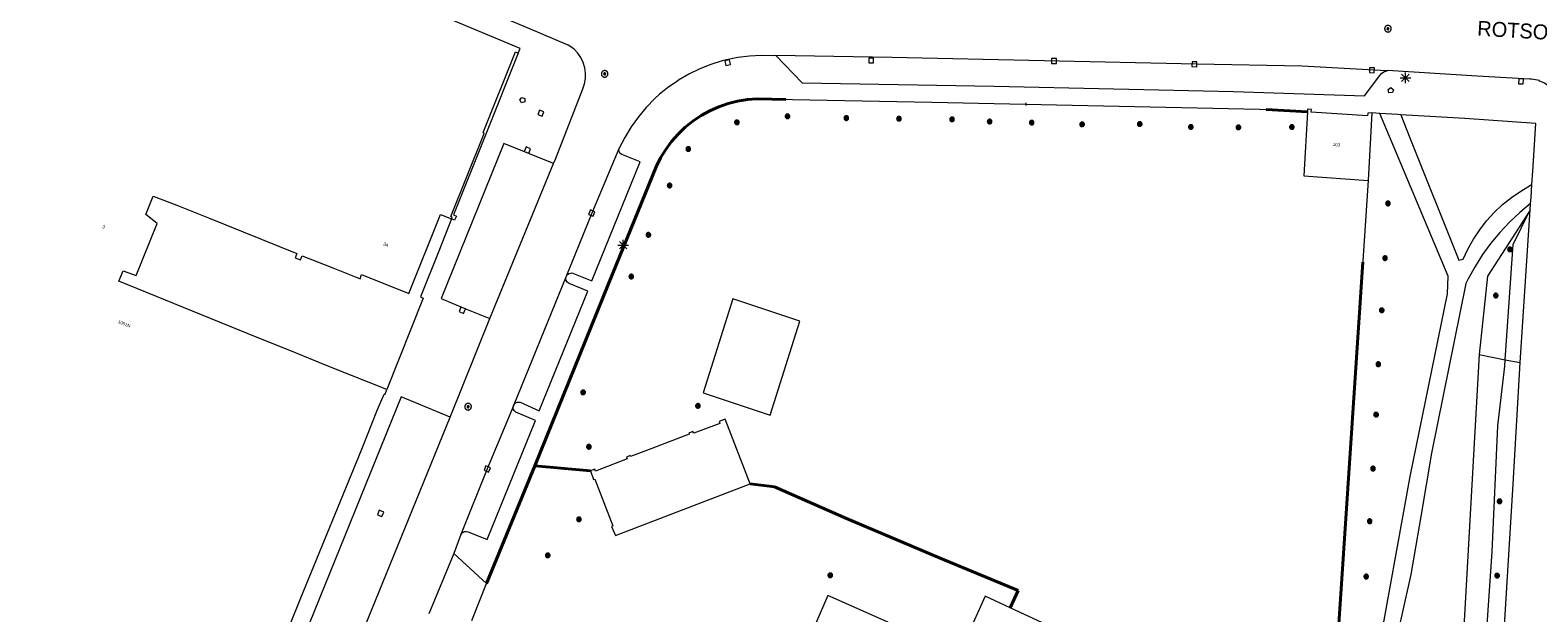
# Model space of a CAD drawing. Header units: metres. Extents: x 135779 to 137489, y 452643 to 455118.
# Tile 277 of 489: x 136738 to 136879, y 454061 to 454115. Entities that reach past the tile are written whole.
import ezdxf
from ezdxf.enums import TextEntityAlignment as Align

# ---------------------------------------------------------------- set-up
doc = ezdxf.new("R2010")
doc.units = ezdxf.units.M
doc.linetypes.add('DGN_Style_4', pattern=[89.853097, 44.898487, -22.449243, 0.056123, -22.449243])
for name, color, linetype, lineweight in [('KTop_BTD_Groenvoorziening', 62, 'Continuous', 13), ('KTop_BTD_Groenvoorziening_gras- en kruidachtigen', 62, 'Continuous', 13), ('KTop_NAR_Huisnummer (t)', 7, 'Continuous', 13), ('KTop_ORL_Weg_Straatnaam (t)', 7, 'Continuous', 13), ('KTop_PAL_Lichtmast', 40, 'Continuous', 13), ('KTop_PND_Grondvlaksituatie van BAG-pand [tachy]', 1, 'Continuous', 13), ('KTop_PUT_Brandkraan of -put', 1, 'Continuous', 13), ('KTop_PUT_Inspectie- of rioolput', 15, 'Continuous', 13), ('KTop_PUT_Kolk', 15, 'Continuous', 13), ('KTop_SHD_Hek (l)', 15, 'DGN_Style_4', 40), ('KTop_VGO_Boom', 92, 'Continuous', 13), ('KTop_WGD_Rijbaan_Lokale weg', 251, 'Continuous', 13), ('KTop_WGD_Rijbaan_Lokale weg_toerit', 251, 'Continuous', 13), ('KTop_WGD_Voetpad', 251, 'Continuous', 13)]:
    doc.layers.add(name, color=color, linetype=linetype, lineweight=lineweight)
doc.styles.add('Style-ROVU', font='ROVU.shx')

# ---------------------------------------------------------------- blocks, each defined once
blk = doc.blocks.new('PAL_Lichtmast')
at = {"layer": 'KTop_PAL_Lichtmast'}
for p, q in [((-0.35, -0.35), (0.35, 0.35)), ((0.35, -0.35), (-0.35, 0.35)), ((0, -0.5), (0, 0.5)), ((-0.5, 0), (0.5, 0))]:
    blk.add_line(p, q, dxfattribs=at)
blk = doc.blocks.new('PUT_Kolk')
at = {"layer": 'KTop_PUT_Kolk', "flags": 128}
blk.add_lwpolyline([(0.22, -0.23), (0.22, 0.22), (-0.23, 0.22), (-0.23, -0.23), (0.22, -0.23)], dxfattribs=at)
blk = doc.blocks.new('PUT_Brandkraan_of_-put')
at = {"layer": 'KTop_PUT_Brandkraan of -put'}
for p, q in [((-0.25, 0.03), (0, 0.25)), ((-0.16, -0.25), (-0.25, 0.03)), ((0, 0.25), (0.25, 0.03)), ((0.25, 0.03), (0.16, -0.25)), ((0.16, -0.25), (-0.16, -0.25))]:
    blk.add_line(p, q, dxfattribs=at)
blk = doc.blocks.new('PUT_Inspectie-_of_rioolput')
at = {"layer": 'KTop_PUT_Inspectie- of rioolput', "flags": 128}
for points in [[(0.31, 0), (0.31, 0.03), (0.3, 0.06), (0.29, 0.1), (0.28, 0.13), (0.27, 0.15), (0.25, 0.18), (0.23, 0.21), (0.21, 0.23), (0.18, 0.25), (0.15, 0.27), (0.13, 0.28), (0.1, 0.29), (0.06, 0.3), (0.03, 0.31), (0, 0.31), (-0.03, 0.31), (-0.06, 0.3), (-0.1, 0.29), (-0.13, 0.28), (-0.16, 0.27), (-0.18, 0.25), (-0.21, 0.23), (-0.23, 0.21), (-0.25, 0.18), (-0.27, 0.15), (-0.28, 0.13), (-0.29, 0.1), (-0.3, 0.06), (-0.31, 0.03), (-0.31, 0), (-0.31, -0.03), (-0.3, -0.06), (-0.29, -0.1), (-0.28, -0.13), (-0.27, -0.16), (-0.25, -0.18), (-0.23, -0.21), (-0.21, -0.23), (-0.18, -0.25), (-0.15, -0.27), (-0.13, -0.28), (-0.1, -0.29), (-0.06, -0.3), (-0.03, -0.31), (0, -0.31), (0.03, -0.31), (0.06, -0.3), (0.1, -0.29), (0.13, -0.28), (0.15, -0.27), (0.18, -0.25), (0.21, -0.23), (0.23, -0.21), (0.25, -0.18), (0.27, -0.15), (0.28, -0.13), (0.29, -0.1), (0.3, -0.06), (0.31, -0.03), (0.31, 0)], [(0.1, 0), (0.09, 0.01), (0.09, 0.02), (0.09, 0.03), (0.09, 0.04), (0.08, 0.05), (0.08, 0.06), (0.07, 0.06), (0.06, 0.07), (0.06, 0.08), (0.05, 0.08), (0.04, 0.09), (0.03, 0.09), (0.02, 0.09), (0.01, 0.09), (0, 0.09), (-0.01, 0.09), (-0.02, 0.09), (-0.03, 0.09), (-0.04, 0.09), (-0.05, 0.08), (-0.06, 0.08), (-0.06, 0.07), (-0.07, 0.06), (-0.08, 0.06), (-0.08, 0.05), (-0.09, 0.04), (-0.09, 0.03), (-0.09, 0.02), (-0.09, 0.01), (-0.09, 0), (-0.09, -0.01), (-0.09, -0.02), (-0.09, -0.03), (-0.09, -0.04), (-0.08, -0.05), (-0.08, -0.06), (-0.07, -0.06), (-0.06, -0.07), (-0.06, -0.08), (-0.05, -0.08), (-0.04, -0.09), (-0.03, -0.09), (-0.02, -0.09), (-0.01, -0.09), (0, -0.09), (0.01, -0.09), (0.02, -0.09), (0.03, -0.09), (0.04, -0.09), (0.05, -0.08), (0.06, -0.08), (0.06, -0.07), (0.07, -0.06), (0.08, -0.06), (0.08, -0.05), (0.09, -0.04), (0.09, -0.03), (0.09, -0.02), (0.09, -0.01), (0.1, 0)], [(0.04, 0), (0.03, 0), (0.03, 0.01), (0.03, 0.01), (0.03, 0.01), (0.03, 0.02), (0.03, 0.02), (0.03, 0.02), (0.02, 0.03), (0.02, 0.03), (0.02, 0.03), (0.01, 0.03), (0.01, 0.03), (0.01, 0.03), (0, 0.03), (0, 0.03), (0, 0.03), (-0.01, 0.03), (-0.01, 0.03), (-0.01, 0.03), (-0.02, 0.03), (-0.02, 0.03), (-0.02, 0.03), (-0.03, 0.02), (-0.03, 0.02), (-0.03, 0.02), (-0.03, 0.01), (-0.03, 0.01), (-0.03, 0.01), (-0.03, 0), (-0.03, 0), (-0.03, 0), (-0.03, -0.01), (-0.03, -0.01), (-0.03, -0.01), (-0.03, -0.02), (-0.03, -0.02), (-0.03, -0.02), (-0.02, -0.03), (-0.02, -0.03), (-0.02, -0.03), (-0.01, -0.03), (-0.01, -0.03), (-0.01, -0.03), (0, -0.03), (0, -0.03), (0, -0.03), (0.01, -0.03), (0.01, -0.03), (0.01, -0.03), (0.02, -0.03), (0.02, -0.03), (0.02, -0.03), (0.03, -0.02), (0.03, -0.02), (0.03, -0.02), (0.03, -0.01), (0.03, -0.01), (0.03, -0.01), (0.03, 0), (0.04, 0)], [(0.01, 0.02), (0.01, 0.02), (0.01, 0.02), (0, 0.02), (0, 0.02), (0, 0.02), (0, 0.02), (-0.01, 0.02), (-0.01, 0.02), (-0.01, 0.02), (-0.01, 0.02), (-0.01, 0.02), (-0.02, 0.02), (-0.02, 0.01), (-0.02, 0.01), (-0.02, 0.01), (-0.02, 0.01), (-0.02, 0.01), (-0.02, 0), (-0.02, 0), (-0.02, 0), (-0.02, 0), (-0.02, -0.01), (-0.02, -0.01), (-0.02, -0.01), (-0.02, -0.01), (-0.02, -0.01), (-0.02, -0.02), (-0.01, -0.02), (-0.01, -0.02), (-0.01, -0.02), (-0.01, -0.02), (-0.01, -0.02), (0, -0.02), (0, -0.02), (0, -0.02), (0, -0.02), (0.01, -0.02), (0.01, -0.02), (0.01, -0.02), (0.01, -0.02), (0.01, -0.02), (0.02, -0.02), (0.02, -0.01), (0.02, -0.01), (0.02, -0.01), (0.02, -0.01), (0.02, -0.01), (0.02, 0), (0.02, 0), (0.02, 0), (0.02, 0), (0.02, 0.01), (0.02, 0.01), (0.02, 0.01), (0.02, 0.01), (0.02, 0.01), (0.02, 0.02), (0.01, 0.02), (0.01, 0.02), (0.01, 0.02)]]:
    blk.add_lwpolyline(points, dxfattribs=at)
blk = doc.blocks.new('VGO_Boom')
at = {"layer": 'KTop_VGO_Boom', "flags": 128}
for points in [[(0.21, 0), (0.21, 0.02), (0.21, 0.04), (0.2, 0.07), (0.2, 0.09), (0.19, 0.11), (0.17, 0.13), (0.16, 0.14), (0.14, 0.16), (0.13, 0.17), (0.11, 0.19), (0.09, 0.2), (0.07, 0.2), (0.04, 0.21), (0.02, 0.21), (0, 0.21), (-0.02, 0.21), (-0.05, 0.21), (-0.07, 0.2), (-0.09, 0.2), (-0.11, 0.19), (-0.13, 0.17), (-0.14, 0.16), (-0.16, 0.14), (-0.17, 0.13), (-0.19, 0.11), (-0.2, 0.09), (-0.2, 0.07), (-0.21, 0.04), (-0.21, 0.02), (-0.22, 0), (-0.21, -0.02), (-0.21, -0.05), (-0.2, -0.07), (-0.2, -0.09), (-0.19, -0.11), (-0.17, -0.13), (-0.16, -0.14), (-0.14, -0.16), (-0.13, -0.17), (-0.11, -0.19), (-0.09, -0.2), (-0.07, -0.2), (-0.05, -0.21), (-0.02, -0.21), (0, -0.22), (0.02, -0.21), (0.04, -0.21), (0.07, -0.2), (0.09, -0.2), (0.11, -0.19), (0.13, -0.17), (0.14, -0.16), (0.16, -0.14), (0.17, -0.13), (0.19, -0.11), (0.2, -0.09), (0.2, -0.07), (0.21, -0.05), (0.21, -0.02), (0.21, 0)], [(0.15, 0), (0.15, 0.02), (0.15, 0.03), (0.15, 0.05), (0.14, 0.06), (0.13, 0.08), (0.13, 0.09), (0.12, 0.1), (0.1, 0.12), (0.09, 0.13), (0.08, 0.13), (0.06, 0.14), (0.05, 0.15), (0.03, 0.15), (0.02, 0.15), (0, 0.15), (-0.02, 0.15), (-0.03, 0.15), (-0.05, 0.15), (-0.06, 0.14), (-0.08, 0.13), (-0.09, 0.13), (-0.1, 0.12), (-0.12, 0.1), (-0.13, 0.09), (-0.13, 0.08), (-0.14, 0.06), (-0.15, 0.05), (-0.15, 0.03), (-0.15, 0.02), (-0.16, 0), (-0.15, -0.02), (-0.15, -0.03), (-0.15, -0.05), (-0.14, -0.06), (-0.13, -0.08), (-0.13, -0.09), (-0.12, -0.1), (-0.1, -0.12), (-0.09, -0.13), (-0.08, -0.13), (-0.06, -0.14), (-0.05, -0.15), (-0.03, -0.15), (-0.02, -0.15), (0, -0.16), (0.02, -0.15), (0.03, -0.15), (0.05, -0.15), (0.06, -0.14), (0.08, -0.13), (0.09, -0.13), (0.1, -0.12), (0.12, -0.1), (0.13, -0.09), (0.13, -0.08), (0.14, -0.06), (0.15, -0.05), (0.15, -0.03), (0.15, -0.02), (0.15, 0)], [(0.1, 0), (0.09, 0.01), (0.09, 0.02), (0.09, 0.03), (0.09, 0.04), (0.08, 0.05), (0.08, 0.06), (0.07, 0.06), (0.06, 0.07), (0.06, 0.08), (0.05, 0.08), (0.04, 0.09), (0.03, 0.09), (0.02, 0.09), (0.01, 0.09), (0, 0.09), (-0.01, 0.09), (-0.02, 0.09), (-0.03, 0.09), (-0.04, 0.09), (-0.05, 0.08), (-0.06, 0.08), (-0.06, 0.07), (-0.07, 0.06), (-0.08, 0.06), (-0.08, 0.05), (-0.09, 0.04), (-0.09, 0.03), (-0.09, 0.02), (-0.09, 0.01), (-0.1, 0), (-0.09, -0.01), (-0.09, -0.02), (-0.09, -0.03), (-0.09, -0.04), (-0.08, -0.05), (-0.08, -0.06), (-0.07, -0.06), (-0.06, -0.07), (-0.06, -0.08), (-0.05, -0.08), (-0.04, -0.09), (-0.03, -0.09), (-0.02, -0.09), (-0.01, -0.09), (0, -0.1), (0.01, -0.09), (0.02, -0.09), (0.03, -0.09), (0.04, -0.09), (0.05, -0.08), (0.06, -0.08), (0.06, -0.07), (0.07, -0.06), (0.08, -0.06), (0.08, -0.05), (0.09, -0.04), (0.09, -0.03), (0.09, -0.02), (0.09, -0.01), (0.1, 0)], [(0.04, 0), (0.03, 0), (0.03, 0.01), (0.03, 0.01), (0.03, 0.01), (0.03, 0.02), (0.03, 0.02), (0.03, 0.02), (0.02, 0.03), (0.02, 0.03), (0.02, 0.03), (0.01, 0.03), (0.01, 0.03), (0.01, 0.03), (0, 0.03), (0, 0.03), (0, 0.03), (-0.01, 0.03), (-0.01, 0.03), (-0.01, 0.03), (-0.02, 0.03), (-0.02, 0.03), (-0.02, 0.03), (-0.03, 0.02), (-0.03, 0.02), (-0.03, 0.02), (-0.03, 0.01), (-0.03, 0.01), (-0.03, 0.01), (-0.04, 0), (-0.04, 0), (-0.04, 0), (-0.03, -0.01), (-0.03, -0.01), (-0.03, -0.01), (-0.03, -0.02), (-0.03, -0.02), (-0.03, -0.02), (-0.02, -0.03), (-0.02, -0.03), (-0.02, -0.03), (-0.01, -0.03), (-0.01, -0.03), (-0.01, -0.03), (0, -0.04), (0, -0.04), (0, -0.04), (0.01, -0.03), (0.01, -0.03), (0.01, -0.03), (0.02, -0.03), (0.02, -0.03), (0.02, -0.03), (0.03, -0.02), (0.03, -0.02), (0.03, -0.02), (0.03, -0.01), (0.03, -0.01), (0.03, -0.01), (0.03, 0), (0.04, 0)]]:
    blk.add_lwpolyline(points, dxfattribs=at)

msp = doc.modelspace()

# ---------------------------------------------------------------- linework, layer by layer
at = {"layer": 'KTop_BTD_Groenvoorziening', "flags": 128}
for points in [[(136878.21, 454098.28), (136874.28, 454092.18), (136873.5, 454084.86)], [(136875.95, 454084.37), (136876.68, 454095.16), (136878.21, 454098.28)], [(136878.29, 454098.41), (136878.21, 454098.28)], [(136873.5, 454084.86), (136871.19, 454043.82), (136869.68, 454042.36)], [(136873.5, 454084.86), (136875.95, 454084.37)], [(136873.08, 454042.24), (136874.74, 454066.38), (136875.26, 454078.18), (136875.91, 454083.78), (136875.95, 454084.37)], [(136875.95, 454084.37), (136877.35, 454084.1)]]:
    msp.add_lwpolyline(points, dxfattribs=at)
at = {"layer": 'KTop_BTD_Groenvoorziening_gras- en kruidachtigen', "flags": 128}
msp.add_lwpolyline([(136863.12, 454101.14), (136860.02, 454054.59), (136857.72, 454049.17), (136859.88, 454048.25), (136853.65, 454033.25), (136853.6, 454033.15), (136853.72, 454033.09)], dxfattribs=at)
at = {"layer": 'KTop_PND_Grondvlaksituatie van BAG-pand [tachy]', "flags": 128}
for points in [[(136783.53, 454113.08), (136783.7, 454113.5), (136771.22, 454118.75), (136738.73, 454132.47), (136738.45, 454132.48), (136738.35, 454132.52)], [(136777.29, 454097.56), (136777.35, 454097.7), (136777.2, 454097.77), (136780.26, 454105.38), (136780.35, 454105.6), (136780.23, 454105.65), (136783.26, 454113.18), (136783.53, 454113.08)], [(136857.43, 454107.57), (136857.08, 454101.57), (136863.12, 454101.14)], [(136863.46, 454107.47), (136863.07, 454107.46), (136863.06, 454107.21), (136857.78, 454107.54), (136857.81, 454107.8), (136857.44, 454107.82), (136857.43, 454107.57)], [(136863.46, 454107.47), (136863.12, 454101.14)], [(136771.22, 454081.59), (136766.26, 454083.56), (136765.1, 454084.02), (136762.82, 454084.94), (136762.67, 454085), (136758.24, 454086.79), (136746.12, 454091.71), (136746.52, 454092.69), (136747.76, 454092.24), (136749.72, 454097.12), (136748.65, 454097.97), (136749.34, 454099.69), (136751.55, 454098.85), (136751.56, 454098.85), (136754.53, 454097.65), (136762.79, 454094.31), (136762.63, 454093.92), (136763.15, 454093.72), (136763.3, 454094.11), (136766.17, 454092.97), (136768.35, 454092.11), (136768.43, 454092.07), (136768.73, 454091.95), (136768.86, 454092.36), (136773.28, 454090.58), (136776.26, 454097.95), (136777.29, 454097.56)], [(136800.85, 454081.27), (136807.12, 454079.18), (136809.9, 454087.97), (136803.63, 454090.06), (136800.85, 454081.27)], [(136750.3, 454030.14), (136750.52, 454030.56), (136750.43, 454030.63), (136757.83, 454048.83), (136763.18, 454062.07), (136768.87, 454076.01), (136770.34, 454079.7), (136770.96, 454081.16), (136771.05, 454081.13), (136771.22, 454081.59)], [(136790.3, 454073.97), (136790.58, 454073.15), (136790.71, 454073.19), (136792.37, 454068.81), (136792.25, 454068.75), (136792.64, 454067.9), (136805.23, 454072.75), (136802.89, 454078.81), (136802.35, 454078.58), (136802.41, 454078.41), (136799.96, 454077.49), (136799.89, 454077.66), (136799.49, 454077.48), (136799.52, 454077.4), (136796.05, 454076.07), (136794.05, 454075.31), (136794.02, 454075.41), (136793.66, 454075.26), (136793.71, 454075.1), (136790.75, 454073.94), (136790.69, 454074.11), (136790.3, 454073.97)], [(136829.94, 454054.8), (136829.43, 454055.01), (136821.16, 454058.46), (136812.52, 454062.31), (136806.87, 454049.27), (136815.58, 454045.52), (136819.75, 454043.72), (136817.72, 454039.04)], [(136841.8, 454052.21), (136843, 454054.98), (136836.52, 454057.93), (136829.6, 454061.15), (136827.26, 454062.23), (136825.54, 454058.44), (136830.03, 454056.39), (136832.62, 454055.2), (136840.08, 454051.8)]]:
    msp.add_lwpolyline(points, dxfattribs=at)
at = {"layer": 'KTop_SHD_Hek (l)', "flags": 128}
for points in [[(136785.09, 454074.45), (136791.98, 454091.48), (136796.11, 454101.58), (136796.44, 454102.44), (136796.86, 454103.27), (136797.34, 454104.05), (136797.88, 454104.8), (136798.49, 454105.49), (136799.16, 454106.13), (136799.88, 454106.71), (136800.65, 454107.23), (136801.46, 454107.67), (136802.3, 454108.05), (136803.17, 454108.35), (136804.07, 454108.57), (136804.98, 454108.72), (136805.9, 454108.78), (136805.94, 454108.78), (136822.25, 454108.47), (136852.95, 454107.84), (136857.43, 454107.57)], [(136857.72, 454049.17), (136860.02, 454054.59), (136863.12, 454101.14)], [(136785.09, 454074.45), (136780.55, 454063.42)], [(136785.09, 454074.45), (136790.3, 454073.97)], [(136829.6, 454061.15), (136830.35, 454062.75), (136823.05, 454065.78), (136814.28, 454069.51), (136807.51, 454072.47), (136805.23, 454072.75)]]:
    msp.add_lwpolyline(points, dxfattribs=at)
at = {"layer": 'KTop_WGD_Rijbaan_Lokale weg', "flags": 128}
for points in [[(136786.83, 454102.75), (136787.02, 454103.15), (136789.57, 454109.73), (136789.73, 454110.21), (136789.82, 454110.71), (136789.83, 454111.21), (136789.76, 454111.71), (136789.62, 454112.2), (136789.39, 454112.65), (136789.1, 454113.07), (136788.75, 454113.43), (136788.35, 454113.74), (136788.19, 454113.83), (136784.46, 454115.4), (136767.24, 454122.64), (136762.54, 454124.63), (136742.85, 454132.9), (136737.82, 454136.9)], [(136807.65, 454112.84), (136807.3, 454112.83), (136806.28, 454112.85), (136805.19, 454112.79), (136804.1, 454112.66), (136803.03, 454112.44), (136802.62, 454112.34), (136801.56, 454112.01), (136800.52, 454111.59), (136799.51, 454111.1), (136798.54, 454110.55), (136798.33, 454110.4), (136798.33, 454110.4), (136797.62, 454109.92), (136796.74, 454109.23), (136796.31, 454108.83), (136795.51, 454107.99), (136794.78, 454107.1), (136794.1, 454106.16), (136793.5, 454105.18), (136792.93, 454104.11)], [(136864.9, 454111.43), (136863.69, 454111.47), (136856.94, 454111.84), (136847.05, 454112.03), (136818.51, 454112.65), (136807.65, 454112.84)], [(136881.99, 454106.38), (136881.91, 454107), (136881.75, 454107.65), (136881.52, 454108.28), (136881.21, 454108.88), (136881.19, 454108.9), (136880.73, 454109.41), (136880.2, 454109.86), (136879.63, 454110.25), (136879.49, 454110.31), (136879.15, 454110.44), (136879.15, 454110.52), (136878.4, 454110.62), (136878.26, 454110.64), (136873.31, 454110.91), (136864.94, 454111.44), (136864.9, 454111.43)], [(136792.93, 454104.11), (136790.42, 454098.1), (136788.04, 454092.24)], [(136780.88, 454088.23), (136786.83, 454102.75)], [(136787.98, 454092.09), (136783.1, 454080.14)], [(136788.04, 454092.24), (136788.01, 454092.15), (136787.98, 454092.09)], [(136777.15, 454078.99), (136780.88, 454088.23)], [(136768.04, 454056.63), (136777.15, 454078.99)], [(136783.1, 454080.14), (136783.07, 454080.06), (136780.63, 454074.14), (136778.14, 454068.01)], [(136778.14, 454068.01), (136777.49, 454066.23)], [(136777.49, 454066.23), (136775.15, 454060.57)]]:
    msp.add_lwpolyline(points, dxfattribs=at)
at = {"layer": 'KTop_WGD_Rijbaan_Lokale weg_toerit', "flags": 128}
msp.add_lwpolyline([(136779.17, 454059.97), (136780.55, 454063.42)], dxfattribs=at)
at = {"layer": 'KTop_WGD_Voetpad', "flags": 128}
for points in [[(136783.53, 454113.08), (136780.42, 454105.32), (136777.45, 454097.92), (136777.73, 454097.82), (136777.57, 454097.45), (136777.29, 454097.56)], [(136807.65, 454112.84), (136810.1, 454110.28), (136828.08, 454109.98), (136850.49, 454109.48), (136862.77, 454109.08), (136864.21, 454110.97), (136864.22, 454110.99), (136864.4, 454111.2), (136864.63, 454111.35), (136864.9, 454111.43)], [(136780.55, 454063.42), (136785.09, 454074.45), (136791.98, 454091.48), (136796.11, 454101.58), (136796.44, 454102.44), (136796.86, 454103.27), (136797.34, 454104.05), (136797.88, 454104.8), (136798.49, 454105.49), (136799.16, 454106.13), (136799.88, 454106.71), (136800.35, 454107.03), (136800.65, 454107.23), (136801.46, 454107.67), (136802.3, 454108.05), (136803.17, 454108.35), (136804.07, 454108.57), (136804.98, 454108.72), (136805.9, 454108.78), (136805.94, 454108.78), (136822.25, 454108.47), (136852.95, 454107.84), (136857.43, 454107.57)], [(136853.72, 454033.09), (136853.92, 454033.27), (136854.17, 454033.16), (136854.5, 454033.36), (136859.18, 454044.8), (136863.33, 454054.39), (136863.9, 454056.03), (136867.05, 454073.43), (136870.56, 454090.55), (136870.61, 454092.19), (136864.21, 454107.42)], [(136864.21, 454107.42), (136863.82, 454107.44), (136863.46, 454107.47)], [(136866.17, 454107.3), (136865.9, 454107.32), (136864.21, 454107.42)], [(136866.17, 454107.3), (136867.02, 454105.13), (136871.61, 454093.69), (136872, 454093.77), (136872.45, 454094.73), (136872.97, 454095.66), (136873.56, 454096.54), (136874.21, 454097.38), (136874.93, 454098.16), (136875.7, 454098.89), (136876.53, 454099.56), (136877.4, 454100.16), (136878.32, 454100.7), (136878.45, 454100.77)], [(136878.45, 454100.77), (136878.53, 454102.03), (136878.82, 454106.5), (136872.18, 454106.94), (136866.17, 454107.3)], [(136786.83, 454102.75), (136782.19, 454104.6), (136776.31, 454090.09), (136778.38, 454089.24), (136780.88, 454088.23)], [(136788.04, 454092.24), (136788.13, 454092.34), (136788.3, 454092.44), (136788.55, 454092.49), (136790.42, 454091.75), (136794.94, 454102.89), (136793.24, 454103.58), (136793.08, 454103.69), (136792.97, 454103.86), (136792.93, 454104.11)], [(136878.33, 454099.01), (136878.37, 454099.56), (136878.45, 454100.77)], [(136878.33, 454099.01), (136877.32, 454098.16), (136876.36, 454097.25), (136875.45, 454096.29), (136874.61, 454095.27), (136873.83, 454094.21), (136873.12, 454093.09), (136872.47, 454091.94), (136872.26, 454091.52), (136869.05, 454075.63), (136868.06, 454069.69), (136867.1, 454064.27), (136864.81, 454053.94), (136864.08, 454052.42), (136860.83, 454044.88), (136859.88, 454042.7)], [(136878.29, 454098.41), (136878.33, 454099.01)], [(136777.29, 454097.56), (136776.1, 454094.53), (136774.36, 454090.25), (136774.63, 454090.14), (136771.22, 454081.59)], [(136877.35, 454084.1), (136878.29, 454098.41)], [(136783.1, 454080.14), (136783.23, 454080.3), (136783.41, 454080.39), (136783.61, 454080.41), (136783.72, 454080.39), (136785.48, 454079.59), (136790.05, 454090.79), (136788.29, 454091.51), (136788.12, 454091.62), (136788.01, 454091.78), (136787.98, 454091.98), (136787.98, 454092.09)], [(136874.81, 454042.18), (136876.7, 454072.73), (136877.35, 454084.1)], [(136777.15, 454078.99), (136772.56, 454080.88), (136763.47, 454058.48), (136768.04, 454056.63)], [(136778.14, 454068.01), (136778.27, 454068.17), (136778.45, 454068.28), (136778.66, 454068.3), (136778.83, 454068.26), (136780.62, 454067.55), (136785.13, 454078.67), (136783.31, 454079.45), (136783.16, 454079.57), (136783.06, 454079.75), (136783.04, 454079.95), (136783.1, 454080.14)], [(136780.55, 454063.42), (136777.49, 454066.23)]]:
    msp.add_lwpolyline(points, dxfattribs=at)

# ---------------------------------------------------------------- block references
at = {"layer": 'KTop_PAL_Lichtmast'}
for p in [(136866.6, 454110.76), (136793.35, 454095.1)]:
    msp.add_blockref('PAL_Lichtmast', p, dxfattribs=at)
at = {"layer": 'KTop_PUT_Brandkraan of -put'}
for p, rotation in [((136783.91, 454108.64), 158.1591481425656), ((136865.2, 454109.55), 142.5957680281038)]:
    msp.add_blockref('PUT_Brandkraan_of_-put', p, dxfattribs=dict(at, rotation=rotation))
at = {"layer": 'KTop_PUT_Inspectie- of rioolput'}
for p, rotation in [((136864.97, 454115.36), 86.44266726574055), ((136791.62, 454111.13), 153.3000627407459), ((136778.83, 454079.97), 158.0106136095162)]:
    msp.add_blockref('PUT_Inspectie-_of_rioolput', p, dxfattribs=dict(at, rotation=rotation))
at = {"layer": 'KTop_PUT_Kolk'}
for p, rotation in [((136803.14, 454112.19), 101.3099324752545), ((136816.57, 454112.39), 88.99759762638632), ((136833.7, 454112.33), 268.7737826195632), ((136846.84, 454112.04), 88.77378203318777), ((136863.46, 454111.48), 86.85029406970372), ((136877.42, 454110.43), 86.88226973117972), ((136785.65, 454107.46), 338.8121219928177), ((136784.39, 454103.99), 248.1921982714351), ((136790.42, 454098.1), 337.326704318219), ((136778.28, 454089.01), 67.74126300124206), ((136780.63, 454074.14), 337.611586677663), ((136770.63, 454069.98), 157.8949428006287)]:
    msp.add_blockref('PUT_Kolk', p, dxfattribs=dict(at, rotation=rotation))
at = {"layer": 'KTop_VGO_Boom'}
for p in [(136808.74, 454107.16), (136814.25, 454106.99), (136819.18, 454106.93), (136804, 454106.59), (136824.15, 454106.87), (136827.67, 454106.67), (136831.61, 454106.57), (136836.33, 454106.4), (136841.73, 454106.43), (136846.51, 454106.16), (136850.97, 454106.12), (136855.97, 454106.15), (136799.45, 454104.1), (136797.7, 454100.68), (136864.97, 454099), (136795.72, 454096.06), (136876.39, 454094.7), (136864.7, 454093.88), (136794.11, 454092.16), (136875.07, 454090.38), (136864.39, 454089), (136864.07, 454083.95), (136789.6, 454081.31), (136800.35, 454080.05), (136863.86, 454079.23), (136790.14, 454076.22), (136863.57, 454074.18), (136875.42, 454071.11), (136789.21, 454069.43), (136863.26, 454069.25), (136786.29, 454066.05), (136812.74, 454064.19), (136862.93, 454064.07), (136875.19, 454064.16)]:
    msp.add_blockref('VGO_Boom', p, dxfattribs=at)

# ---------------------------------------------------------------- texts
at = {"layer": 'KTop_NAR_Huisnummer (t)', "style": 'Style-ROVU'}
for s, rotation, p in [('103', 355.9, (136860.49, 454104.48)), ('3', 338.5, (136744.82, 454096.76)), ('3A', 338.5, (136771.38, 454095.05)), ('1001N', 338.5, (136747.2, 454087.51))]:
    msp.add_text(s, height=0.3, rotation=rotation, dxfattribs=at).set_placement(p, align=Align.MIDDLE_RIGHT)
at = {"layer": 'KTop_ORL_Weg_Straatnaam (t)', "style": 'Style-ROVU'}
msp.add_text('ROTSOORD', height=1.4, rotation=356.6739, dxfattribs=at).set_placement((136873.3, 454114.71))

doc.saveas('drawing.dxf')
